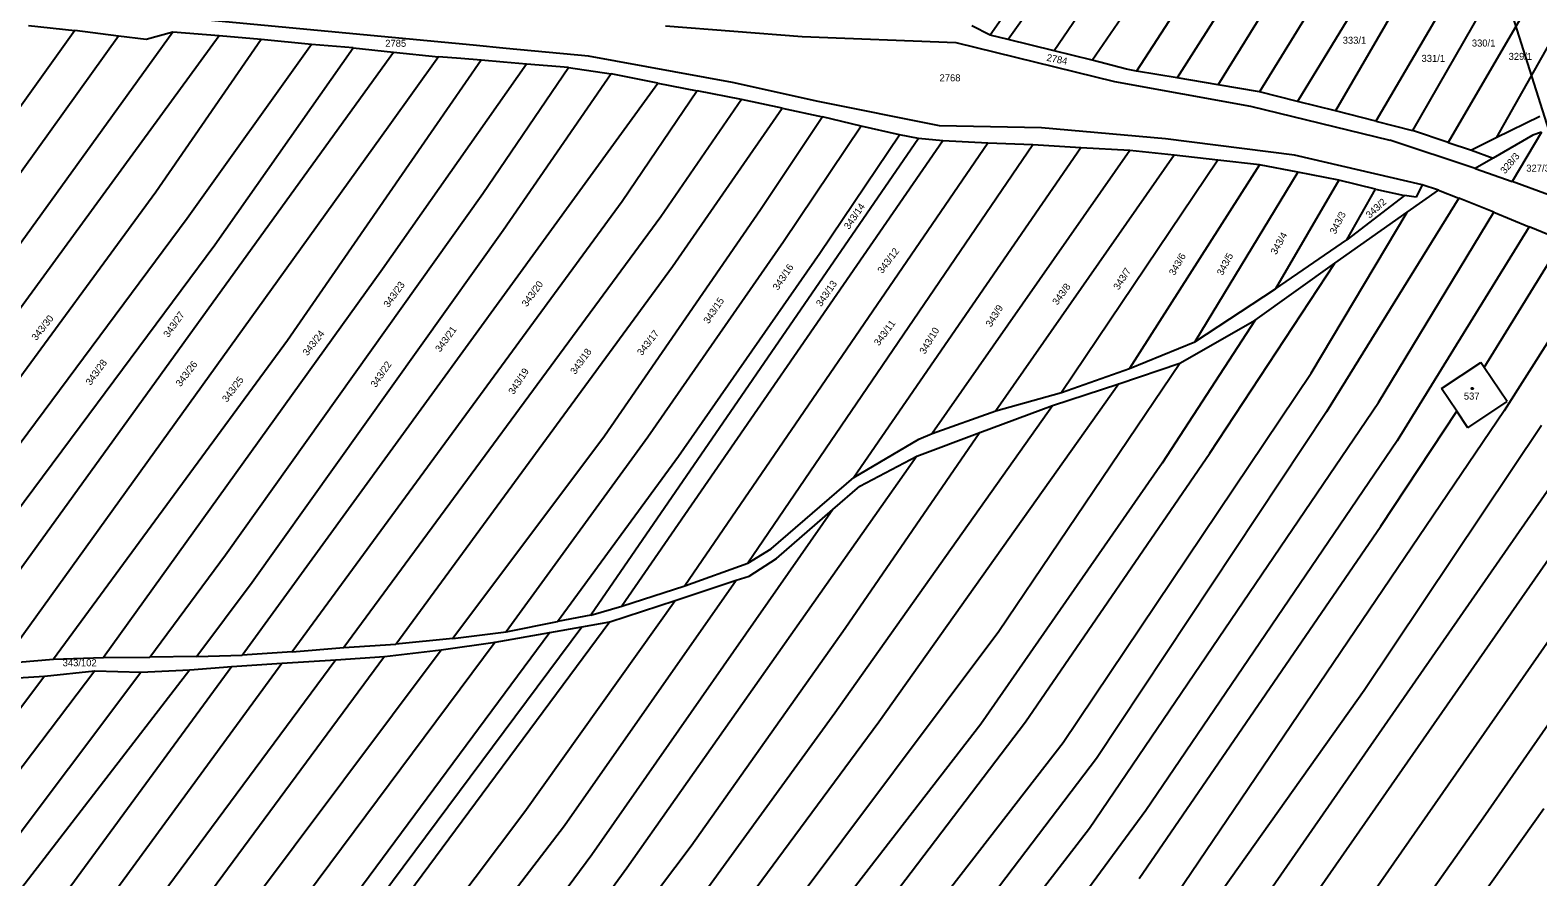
# Model space of a CAD drawing. Extents: x -580630 to -576196, y -1189024 to -1183567.
# Drawn here: x -579837.4 to -579472.6, y -1185621.3 to -1185416.3 of the extents above; entities that cross this region are included whole.
import ezdxf

# ---------------------------------------------------------------- set-up
doc = ezdxf.new("R2010")
doc.units = 0
for name, color, linetype in [('Vrstva 1', 7, 'Continuous'), ('Vrstva 12', 7, 'Continuous'), ('Vrstva 18', 7, 'Continuous'), ('Vrstva 19', 7, 'Continuous'), ('Vrstva 25', 7, 'Continuous'), ('Vrstva 6', 7, 'Continuous')]:
    doc.layers.add(name, color=color, linetype=linetype)

msp = doc.modelspace()

# ---------------------------------------------------------------- linework, layer by layer
at = {"layer": 'Vrstva 1'}
for p, q in [((-579572.68, -1185370.91), (-579605.08, -1185417.54)), ((-579567.74, -1185371.94), (-579600.74, -1185418.62)), ((-579557.46, -1185374.08), (-579589.63, -1185421.37)), ((-579580.46, -1185423.64), (-579547.94, -1185376.06)), ((-579539.02, -1185378.82), (-579569.69, -1185426.23)), ((-579530.35, -1185381.34), (-579559.85, -1185427.89)), ((-579549.96, -1185429.55), (-579521.7, -1185383.86)), ((-579512.37, -1185386.57), (-579539.96, -1185431.24)), ((-579503.62, -1185389.1), (-579530.74, -1185433.58)), ((-579495.76, -1185391.39), (-579521.56, -1185435.91)), ((-579485.98, -1185394.22), (-579511.81, -1185438.38)), ((-579477.7, -1185396.62), (-579502.97, -1185440.67)), ((-579468.54, -1185399.28), (-579494.32, -1185443.52)), ((-579459.87, -1185401.8), (-579482.7, -1185442.41)), ((-579837.76, -1185415.25), (-579826.57, -1185416.43)), ((-579815.98, -1185417.83), (-579826.57, -1185416.43)), ((-579730.2, -1185420), (-579802.94, -1185413.13)), ((-579683.67, -1185415.3), (-579650.63, -1185417.87)), ((-579605.08, -1185417.54), (-579609.58, -1185415.28)), ((-579809.3, -1185418.58), (-579815.98, -1185417.83)), ((-579802.86, -1185416.81), (-579809.3, -1185418.58)), ((-579791.65, -1185417.68), (-579802.86, -1185416.81)), ((-579781.44, -1185418.58), (-579791.65, -1185417.68)), ((-579769.27, -1185419.78), (-579781.44, -1185418.58)), ((-579759.21, -1185420.61), (-579769.27, -1185419.78)), ((-579722.22, -1185420.75), (-579730.2, -1185420)), ((-579650.63, -1185417.87), (-579613.46, -1185419.33)), ((-579613.46, -1185419.33), (-579575.01, -1185428.76)), ((-579600.74, -1185418.62), (-579605.08, -1185417.54)), ((-579589.63, -1185421.37), (-579600.74, -1185418.62)), ((-579759.21, -1185420.61), (-579749.46, -1185421.65)), ((-579749.46, -1185421.65), (-579738.54, -1185422.77)), ((-579733.2, -1185423.22), (-579738.54, -1185422.77)), ((-579728.29, -1185423.64), (-579733.2, -1185423.22)), ((-579722.83, -1185424.1), (-579728.29, -1185423.64)), ((-579702.3, -1185422.63), (-579722.22, -1185420.75)), ((-579667.46, -1185429), (-579702.3, -1185422.63)), ((-579580.46, -1185423.64), (-579589.63, -1185421.37)), ((-579572.1, -1185425.82), (-579580.46, -1185423.64)), ((-579717.25, -1185424.57), (-579722.83, -1185424.1)), ((-579707.11, -1185425.38), (-579717.25, -1185424.57)), ((-579707.11, -1185425.38), (-579696.84, -1185426.89)), ((-579685.49, -1185429.14), (-579696.84, -1185426.89)), ((-579569.69, -1185426.23), (-579572.1, -1185425.82)), ((-579559.85, -1185427.89), (-579569.69, -1185426.23)), ((-579685.49, -1185429.14), (-579676, -1185431.06)), ((-579665.27, -1185433.1), (-579676, -1185431.06)), ((-579646.73, -1185433.62), (-579667.46, -1185429)), ((-579575.01, -1185428.76), (-579542.13, -1185434.75)), ((-579549.96, -1185429.55), (-579559.85, -1185427.89)), ((-579539.96, -1185431.24), (-579549.96, -1185429.55)), ((-579655.43, -1185435.23), (-579665.27, -1185433.1)), ((-579617.37, -1185439.47), (-579646.73, -1185433.62)), ((-579542.13, -1185434.75), (-579508.46, -1185442.97)), ((-579530.74, -1185433.58), (-579539.96, -1185431.24)), ((-579521.56, -1185435.91), (-579530.74, -1185433.58)), ((-579655.43, -1185435.23), (-579645.71, -1185437.33)), ((-579636.34, -1185439.57), (-579645.71, -1185437.33)), ((-579511.81, -1185438.38), (-579521.56, -1185435.91)), ((-579511.81, -1185438.38), (-579502.97, -1185440.67)), ((-579472.15, -1185437.28), (-579482.7, -1185442.41)), ((-579627.03, -1185441.67), (-579636.34, -1185439.57)), ((-579622.44, -1185442.54), (-579627.03, -1185441.67)), ((-579592.66, -1185439.99), (-579617.37, -1185439.47)), ((-579562.7, -1185442.62), (-579592.66, -1185439.99)), ((-579494.32, -1185443.52), (-579502.97, -1185440.67)), ((-579473.86, -1185441.77), (-579483.39, -1185447.31)), ((-579471.77, -1185441.01), (-579478.8, -1185452.98)), ((-579471.77, -1185441.01), (-579473.86, -1185441.77)), ((-579616.55, -1185443.16), (-579622.44, -1185442.54)), ((-579605.71, -1185443.72), (-579616.55, -1185443.16)), ((-579594.79, -1185444.09), (-579605.71, -1185443.72)), ((-579583.14, -1185444.83), (-579594.79, -1185444.09)), ((-579571.36, -1185445.45), (-579583.14, -1185444.83)), ((-579560.57, -1185446.57), (-579571.36, -1185445.45)), ((-579531.48, -1185446.61), (-579562.7, -1185442.62)), ((-579487.74, -1185449.84), (-579508.46, -1185442.97)), ((-579494.32, -1185443.52), (-579488.7, -1185445.43)), ((-579482.7, -1185442.41), (-579488.7, -1185445.43)), ((-579488.7, -1185445.43), (-579483.39, -1185447.31)), ((-579550.03, -1185447.81), (-579560.57, -1185446.57)), ((-579539.99, -1185448.93), (-579550.03, -1185447.81)), ((-579530.69, -1185450.74), (-579539.99, -1185448.93)), ((-579500.64, -1185453.82), (-579531.48, -1185446.61)), ((-579483.39, -1185447.31), (-579487.74, -1185449.84)), ((-579520.77, -1185452.66), (-579530.69, -1185450.74)), ((-579511.91, -1185454.84), (-579520.77, -1185452.66)), ((-579487.74, -1185449.84), (-579478.8, -1185452.98)), ((-579470.04, -1185456.18), (-579478.8, -1185452.98)), ((-579511.91, -1185454.84), (-579504.89, -1185456.39)), ((-579502.05, -1185456.76), (-579504.89, -1185456.39)), ((-579500.64, -1185453.82), (-579502.05, -1185456.76)), ((-579496.61, -1185455.07), (-579500.64, -1185453.82)), ((-579496.61, -1185455.07), (-579491.69, -1185457.03)), ((-579483.28, -1185460.36), (-579491.69, -1185457.03)), ((-579483.28, -1185460.36), (-579474.74, -1185463.96)), ((-579466.69, -1185467.24), (-579474.74, -1185463.96)), ((-579495.91, -1185503.1), (-579486.41, -1185496.75)), ((-579485.59, -1185497.96), (-579486.41, -1185496.75)), ((-579480.06, -1185506.25), (-579485.59, -1185497.96)), ((-579492.24, -1185508.6), (-579495.91, -1185503.1)), ((-579489.56, -1185512.6), (-579480.06, -1185506.25)), ((-579489.56, -1185512.6), (-579492.24, -1185508.6))]:
    msp.add_line(p, q, dxfattribs=at)
at = {"layer": 'Vrstva 12'}
msp.add_line((-579614.22, -1184982.77), (-579451.75, -1185498.55), dxfattribs=at)
at = {"layer": 'Vrstva 25'}
msp.add_lwpolyline([(-579488.38, -1185502.91), (-579488.29, -1185503.06), (-579488.38, -1185503.21), (-579488.56, -1185503.21), (-579488.65, -1185503.06), (-579488.56, -1185502.91)], close=True, dxfattribs=at)
at = {"layer": 'Vrstva 6'}
for p, q in [((-579826.57, -1185416.43), (-579953.09, -1185592.84)), ((-579815.98, -1185417.83), (-579939.7, -1185590)), ((-579802.86, -1185416.81), (-579925.09, -1185586.39)), ((-579791.65, -1185417.68), (-579911.66, -1185582.18)), ((-579781.44, -1185418.58), (-579806.97, -1185455.59)), ((-579769.27, -1185419.78), (-579799.36, -1185461.97)), ((-579792.7, -1185468.27), (-579759.21, -1185420.61)), ((-579788.9, -1185476.28), (-579749.46, -1185421.65)), ((-579738.54, -1185422.77), (-579750.39, -1185439.26)), ((-579728.29, -1185423.64), (-579739.64, -1185440.08)), ((-579717.25, -1185424.57), (-579752.1, -1185474.23)), ((-579727.86, -1185455.86), (-579707.11, -1185425.38)), ((-579696.84, -1185426.89), (-579722.9, -1185464.87)), ((-579786.04, -1185567.6), (-579685.49, -1185429.14)), ((-579676, -1185431.06), (-579694.17, -1185457.81)), ((-579665.27, -1185433.1), (-579684.75, -1185461.56)), ((-579681.94, -1185473.56), (-579655.43, -1185435.23)), ((-579645.71, -1185437.33), (-579660.67, -1185459.86)), ((-579750.39, -1185439.26), (-579775.71, -1185474.5)), ((-579739.64, -1185440.08), (-579775.1, -1185491.47)), ((-579636.34, -1185439.57), (-579655.09, -1185467.55)), ((-579646.32, -1185470.29), (-579627.03, -1185441.67)), ((-579622.44, -1185442.54), (-579701.72, -1185557.94)), ((-579616.55, -1185443.16), (-579694.25, -1185555.74)), ((-579605.71, -1185443.72), (-579679.01, -1185550.83)), ((-579594.79, -1185444.09), (-579663.75, -1185545.37)), ((-579583.14, -1185444.83), (-579638.09, -1185524.64)), ((-579571.36, -1185445.45), (-579619.12, -1185513.97)), ((-579560.57, -1185446.57), (-579603.74, -1185508.51)), ((-579550.03, -1185447.81), (-579587.87, -1185504.04)), ((-579539.99, -1185448.93), (-579571.37, -1185498.21)), ((-579530.69, -1185450.74), (-579555.62, -1185491.76)), ((-579520.77, -1185452.66), (-579536.09, -1185478.98)), ((-579806.97, -1185455.59), (-579896.61, -1185577.86)), ((-579790.07, -1185543.37), (-579727.86, -1185455.86)), ((-579518.84, -1185467.06), (-579511.91, -1185454.84)), ((-579504.89, -1185456.39), (-579518.84, -1185467.06)), ((-579504.23, -1185460.43), (-579496.61, -1185455.07)), ((-579694.17, -1185457.81), (-579773.96, -1185566.83)), ((-579660.67, -1185459.86), (-579698.38, -1185514.6)), ((-579491.69, -1185457.03), (-579523.75, -1185508.75)), ((-579799.36, -1185461.97), (-579866.36, -1185552.13)), ((-579684.75, -1185461.56), (-579761.47, -1185565.78)), ((-579527.49, -1185499.41), (-579504.23, -1185460.43)), ((-579521.72, -1185472.71), (-579504.23, -1185460.43)), ((-579511.13, -1185506.51), (-579483.28, -1185460.36)), ((-579722.9, -1185464.87), (-579783.68, -1185550.02)), ((-579655.09, -1185467.55), (-579687.96, -1185514.84)), ((-579536.09, -1185478.98), (-579518.84, -1185467.06)), ((-579474.74, -1185463.96), (-579506.62, -1185515.75)), ((-579485.59, -1185497.96), (-579466.69, -1185467.24)), ((-579825.29, -1185512.17), (-579792.7, -1185468.27)), ((-579680.55, -1185519.44), (-579646.32, -1185470.29)), ((-579775.71, -1185474.5), (-579844.07, -1185569.61)), ((-579752.1, -1185474.23), (-579819.6, -1185568.17)), ((-579748.9, -1185564.96), (-579681.94, -1185473.56)), ((-579551.94, -1185518.75), (-579521.72, -1185472.71)), ((-579541.04, -1185486.51), (-579521.72, -1185472.71)), ((-579457.43, -1185471.66), (-579480.75, -1185508.47)), ((-579817.16, -1185515.43), (-579788.9, -1185476.28)), ((-579555.62, -1185491.76), (-579536.09, -1185478.98)), ((-579430.39, -1185487.38), (-579582.08, -1185705.64)), ((-579541.04, -1185486.51), (-579563.54, -1185521.13)), ((-579559.21, -1185496.96), (-579541.04, -1185486.51)), ((-579775.1, -1185491.47), (-579831.72, -1185568.57)), ((-579571.37, -1185498.21), (-579555.62, -1185491.76)), ((-579570.55, -1185708.47), (-579421.18, -1185493.94)), ((-579603, -1185561.83), (-579559.21, -1185496.96)), ((-579587.87, -1185504.04), (-579571.37, -1185498.21)), ((-579587.46, -1185588.76), (-579527.49, -1185499.41)), ((-579574.01, -1185501.95), (-579559.21, -1185496.96)), ((-579574.01, -1185501.95), (-579632.07, -1185583.88)), ((-579603.74, -1185508.51), (-579587.87, -1185504.04)), ((-579590.06, -1185507.21), (-579574.01, -1185501.95)), ((-579411.99, -1185500.78), (-579485.85, -1185607.08)), ((-579642.68, -1185581.63), (-579590.06, -1185507.21)), ((-579607.63, -1185513.76), (-579590.06, -1185507.21)), ((-579581.1, -1185609.47), (-579511.13, -1185506.51)), ((-579619.12, -1185513.97), (-579603.74, -1185508.51)), ((-579523.75, -1185508.75), (-579579.37, -1185592.62)), ((-579480.75, -1185508.47), (-579559.78, -1185625.27)), ((-579510.59, -1185536.38), (-579492.24, -1185508.6)), ((-579855.08, -1185552.29), (-579825.29, -1185512.17)), ((-579698.38, -1185514.6), (-579735.08, -1185563.59)), ((-579687.96, -1185514.84), (-579722.2, -1185561.97)), ((-579607.63, -1185513.76), (-579640.19, -1185561.17)), ((-579622.85, -1185519.44), (-579607.63, -1185513.76)), ((-579622.34, -1185515.33), (-579619.12, -1185513.97)), ((-579471.71, -1185512.07), (-579514.65, -1185576.21)), ((-579856.7, -1185570.19), (-579817.16, -1185515.43)), ((-579638.09, -1185524.64), (-579622.34, -1185515.33)), ((-579463.48, -1185518.06), (-579579.36, -1185685.05)), ((-579506.62, -1185515.75), (-579567.46, -1185605.25)), ((-579709.76, -1185559.48), (-579680.55, -1185519.44)), ((-579622.85, -1185519.44), (-579693.03, -1185619.21)), ((-579636.67, -1185526.72), (-579622.85, -1185519.44)), ((-579563.54, -1185521.13), (-579607.39, -1185584.31)), ((-579596.59, -1185583.76), (-579551.94, -1185518.75)), ((-579658.06, -1185541.89), (-579638.09, -1185524.64)), ((-579643.16, -1185532.37), (-579636.67, -1185526.72)), ((-579643.16, -1185532.37), (-579701.47, -1185615.99)), ((-579656.79, -1185544.22), (-579643.16, -1185532.37)), ((-579569.1, -1185621.71), (-579510.59, -1185536.38)), ((-579808.43, -1185568.13), (-579790.07, -1185543.37)), ((-579663.75, -1185545.37), (-579658.06, -1185541.89)), ((-579679.01, -1185550.83), (-579663.75, -1185545.37)), ((-579663.41, -1185548.47), (-579656.79, -1185544.22)), ((-579783.68, -1185550.02), (-579797.01, -1185567.95)), ((-579708.11, -1185608.88), (-579666.54, -1185549.5)), ((-579694.25, -1185555.74), (-579679.01, -1185550.83)), ((-579681.32, -1185554.38), (-579666.54, -1185549.5)), ((-579666.54, -1185549.5), (-579663.41, -1185548.47)), ((-579717.71, -1185605.51), (-579681.32, -1185554.38)), ((-579697.15, -1185559.6), (-579681.32, -1185554.38)), ((-579701.72, -1185557.94), (-579709.76, -1185559.48)), ((-579701.72, -1185557.94), (-579694.25, -1185555.74)), ((-579711.66, -1185562.15), (-579795.9, -1185675.99)), ((-579790.65, -1185677.24), (-579703.92, -1185560.79)), ((-579697.15, -1185559.6), (-579784.08, -1185676.99)), ((-579735.08, -1185563.59), (-579722.2, -1185561.97)), ((-579724.89, -1185564.48), (-579711.66, -1185562.15)), ((-579722.2, -1185561.97), (-579709.76, -1185559.48)), ((-579711.66, -1185562.15), (-579703.92, -1185560.79)), ((-579703.92, -1185560.79), (-579697.15, -1185559.6)), ((-579640.19, -1185561.17), (-579677.46, -1185613.85)), ((-579674.6, -1185657.42), (-579603, -1185561.83)), ((-579724.89, -1185564.48), (-579802.37, -1185668.52)), ((-579773.96, -1185566.83), (-579761.47, -1185565.78)), ((-579761.47, -1185565.78), (-579748.9, -1185564.96)), ((-579735.08, -1185563.59), (-579748.9, -1185564.96)), ((-579737.9, -1185566.31), (-579724.89, -1185564.48)), ((-579864.3, -1185689.64), (-579776.52, -1185569.57)), ((-579763.42, -1185568.73), (-579859.9, -1185699.21)), ((-579751.63, -1185567.98), (-579857.08, -1185710.8)), ((-579844.07, -1185569.61), (-579831.72, -1185568.57)), ((-579840.4, -1185703.21), (-579737.9, -1185566.31)), ((-579831.72, -1185568.57), (-579819.6, -1185568.17)), ((-579819.6, -1185568.17), (-579808.43, -1185568.13)), ((-579797.01, -1185567.95), (-579808.43, -1185568.13)), ((-579797.01, -1185567.95), (-579786.04, -1185567.6)), ((-579788.61, -1185570.35), (-579776.52, -1185569.57)), ((-579773.96, -1185566.83), (-579786.04, -1185567.6)), ((-579776.52, -1185569.57), (-579763.42, -1185568.73)), ((-579763.42, -1185568.73), (-579751.63, -1185567.98)), ((-579751.63, -1185567.98), (-579737.9, -1185566.31)), ((-579798.72, -1185571.19), (-579988.6, -1185817.21)), ((-579833.89, -1185572.75), (-579908.26, -1185671.53)), ((-579821.73, -1185571.45), (-579900.76, -1185675.67)), ((-579894.29, -1185683.17), (-579810.61, -1185571.71)), ((-579788.61, -1185570.35), (-579877.48, -1185691.71)), ((-579846.56, -1185573.52), (-579833.89, -1185572.75)), ((-579833.89, -1185572.75), (-579821.73, -1185571.45)), ((-579821.73, -1185571.45), (-579810.61, -1185571.71)), ((-579810.61, -1185571.71), (-579798.72, -1185571.19)), ((-579798.72, -1185571.19), (-579788.61, -1185570.35)), ((-579514.65, -1185576.21), (-579588.34, -1185680.05)), ((-579689.44, -1185645.89), (-579642.68, -1185581.63)), ((-579632.07, -1185583.88), (-579682.95, -1185652.77)), ((-579666.53, -1185675.76), (-579596.59, -1185583.76)), ((-579607.39, -1185584.31), (-579670.74, -1185666.17)), ((-579692.25, -1185724.17), (-579587.46, -1185588.76)), ((-579579.37, -1185592.62), (-579652.44, -1185688.72)), ((-579766.1, -1185669.66), (-579717.71, -1185605.51)), ((-579567.46, -1185605.25), (-579627.58, -1185686.87)), ((-579557.18, -1185725.55), (-579471.13, -1185604.72)), ((-579754.09, -1185834.09), (-579581.1, -1185609.47)), ((-579753.12, -1185667.4), (-579708.11, -1185608.88)), ((-579485.85, -1185607.08), (-579562.97, -1185716.09)), ((-579701.47, -1185615.99), (-579732.65, -1185658.04)), ((-579677.46, -1185613.85), (-579721.01, -1185671.63)), ((-579693.03, -1185619.21), (-579726.55, -1185665.28))]:
    msp.add_line(p, q, dxfattribs=at)

# ---------------------------------------------------------------- texts
at = {"layer": 'Vrstva 18'}
for s, p in [('2785', (-579751.461, -1185420.37)), ('333/1', (-579519.826, -1185419.63)), ('330/1', (-579488.576, -1185420.31)), ('331/1', (-579500.751, -1185424.02)), ('329/1', (-579479.686, -1185423.54)), ('2768', (-579617.357, -1185428.73)), ('327/3', (-579475.411, -1185450.6)), ('343/102', (-579829.498, -1185570.32))]:
    msp.add_text(s, height=1.7, dxfattribs=at).set_placement(p)
for s, rotation, p in [('2784', 348.70211, (-579591.571, -1185423.74)), ('328/3', 49.79003, (-579480.564, -1185451.261)), ('343/14', 55.57691, (-579639.242, -1185464.727)), ('343/3', 62.79618, (-579521.579, -1185465.876)), ('343/2', 42.79995, (-579513.291, -1185462.011)), ('343/4', 60.90541, (-579535.914, -1185470.832)), ('343/12', 52.9413, (-579631.194, -1185475.41)), ('343/6', 60.04598, (-579560.521, -1185475.885)), ('343/5', 62.28051, (-579548.88, -1185475.875)), ('343/16', 56.26446, (-579656.453, -1185479.454)), ('343/7', 57.69685, (-579574.016, -1185479.375)), ('343/23', 54.48829, (-579750.659, -1185483.628)), ('343/20', 54.2591, (-579717.218, -1185483.459)), ('343/13', 55.57691, (-579645.991, -1185483.419)), ('343/8', 54.43099, (-579588.85, -1185483.031)), ('343/15', 56.26446, (-579673.229, -1185487.563)), ('343/30', 51.90998, (-579835.871, -1185491.621)), ('343/27', 54.77476, (-579803.908, -1185490.887)), ('343/9', 57.92603, (-579604.905, -1185488.347)), ('343/24', 52.36834, (-579770.278, -1185495.311)), ('343/21', 53.85803, (-579738.172, -1185494.418)), ('343/17', 52.19646, (-579689.366, -1185495.268)), ('343/11', 53.57155, (-579632.028, -1185492.907)), ('343/10', 59.12924, (-579620.9, -1185494.912)), ('343/28', 54.08722, (-579822.735, -1185502.456)), ('343/26', 52.76941, (-579800.974, -1185502.78)), ('343/22', 55.74879, (-579753.741, -1185502.973)), ('343/18', 54.60288, (-579705.469, -1185499.825)), ('343/25', 53.28508, (-579789.741, -1185506.561)), ('343/19', 56.89471, (-579720.397, -1185504.688))]:
    msp.add_text(s, height=1.7, rotation=rotation, dxfattribs=at).set_placement(p)
at = {"layer": 'Vrstva 19'}
msp.add_text('537', height=1.7, dxfattribs=at).set_placement((-579490.518, -1185505.76))

doc.saveas('drawing.dxf')
